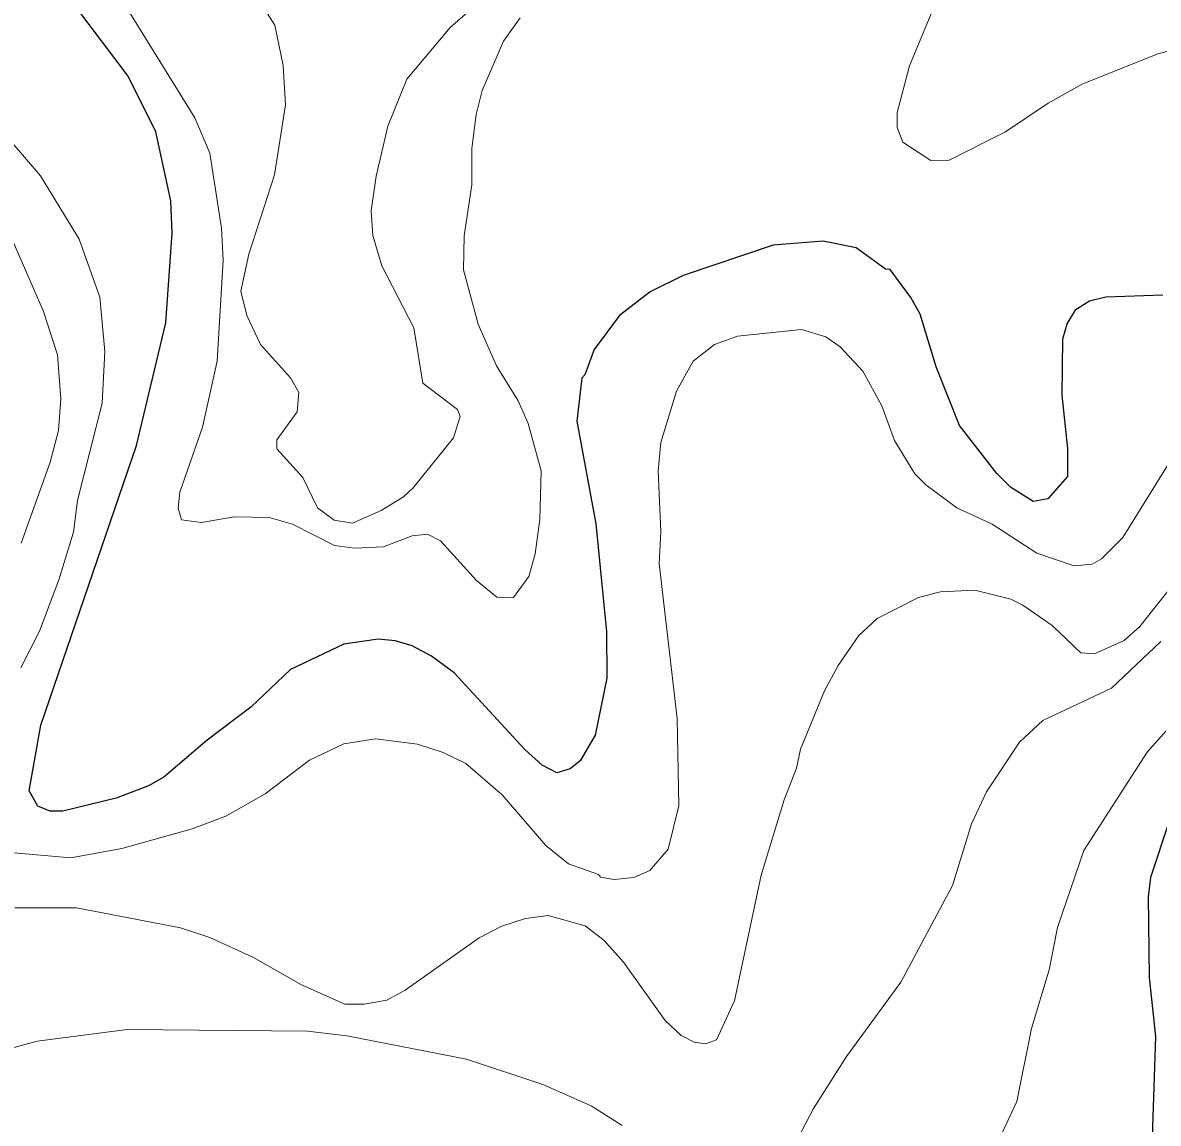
# Model space of a CAD drawing. Extents: x 598.3 to 623.2, y 6902.2 to 6930.1.
# Drawn here: x 606.84 to 607.945, y 6921.072 to 6922.142 of the extents above; entities that cross this region are included whole.
import ezdxf

# ---------------------------------------------------------------- set-up
doc = ezdxf.new("R2010")
doc.units = 0
doc.header["$LTSCALE"] = 0.032
doc.layers.add('1', color=7, linetype='Continuous', lineweight=25)
doc.layers.add('2', color=7, linetype='Continuous', lineweight=13)

msp = doc.modelspace()

# ---------------------------------------------------------------- linework, layer by layer
at = {"layer": '1'}
for points in [[(607.3875, 6921.7998), (607.3844, 6921.7968), (607.3795, 6921.7547), (607.3981, 6921.6549), (607.4086, 6921.5501), (607.4087, 6921.5047), (607.3974, 6921.4493), (607.383, 6921.4243), (607.3731, 6921.4168), (607.3603, 6921.4127), (607.346, 6921.4203), (607.3292, 6921.4354), (607.2602, 6921.5099), (607.2384, 6921.5261), (607.2195, 6921.5363), (607.203, 6921.5413), (607.1865, 6921.5429), (607.1528, 6921.538), (607.1009, 6921.5133), (607.0624, 6921.4767), (607.0198, 6921.4446), (606.9777, 6921.4084), (606.9628, 6921.4001), (606.9315, 6921.3881), (606.8795, 6921.3754), (606.8673, 6921.3755), (606.8552, 6921.3802), (606.8469, 6921.3954), (606.8582, 6921.459), (606.9513, 6921.731), (606.9796, 6921.8505), (606.986, 6921.9376), (606.9845, 6921.9691), (606.9699, 6922.0364), (606.943, 6922.0904), (606.8923, 6922.1579)], [(607.9498, 6921.8775), (607.8943, 6921.8756), (607.8784, 6921.8716), (607.8646, 6921.8628), (607.8566, 6921.8503), (607.8523, 6921.8346), (607.8515, 6921.7802), (607.857, 6921.7282), (607.857, 6921.701), (607.8381, 6921.6794), (607.8237, 6921.6767), (607.8015, 6921.6907), (607.7884, 6921.7038), (607.752, 6921.7507), (607.7294, 6921.8078), (607.7137, 6921.8589), (607.7048, 6921.8751), (607.6846, 6921.9022), (607.6801, 6921.9028), (607.6514, 6921.9233), (607.6194, 6921.9298), (607.5708, 6921.9259), (607.4831, 6921.8966), (607.451, 6921.8806), (607.4213, 6921.8576), (607.3964, 6921.8244), (607.3875, 6921.7998)], [(607.956, 6921.3659), (607.938, 6921.3111), (607.9356, 6921.292), (607.9365, 6921.2136), (607.9428, 6921.1563), (607.9396, 6921.0585), (607.9224, 6920.9804), (607.9033, 6920.9231), (607.8638, 6920.8264), (607.8474, 6920.7677), (607.8393, 6920.7098), (607.8417, 6920.6311), (607.8379, 6920.6134), (607.8203, 6920.5883), (607.8036, 6920.5821), (607.7818, 6920.5841), (607.7262, 6920.6005)]]:
    msp.add_lwpolyline(points, dxfattribs=at)
at = {"layer": '2'}
for points in [[(607.1093, 6921.7827), (607.1012, 6921.7969), (607.0717, 6921.8294), (607.0585, 6921.8577), (607.0528, 6921.8813), (607.0606, 6921.9172), (607.0856, 6921.9944), (607.0961, 6922.0626), (607.0938, 6922.1009), (607.0857, 6922.1401), (607.0225, 6922.2391)], [(607.3377, 6922.2088), (607.2564, 6922.1378), (607.2142, 6922.0875), (607.1958, 6922.0418), (607.1845, 6921.9933), (607.1796, 6921.9593), (607.1813, 6921.9353), (607.19, 6921.9059), (607.2209, 6921.8455), (607.2297, 6921.7917), (607.2636, 6921.7663), (607.266, 6921.7595), (607.2595, 6921.7386), (607.2203, 6921.6899), (607.2109, 6921.6812), (607.1893, 6921.668), (607.1613, 6921.6556), (607.1434, 6921.6586), (607.1274, 6921.6704), (607.1131, 6921.6999), (607.0879, 6921.7279), (607.0877, 6921.7366), (607.1074, 6921.764), (607.1093, 6921.7827)], [(607.7376, 6922.1834), (607.7034, 6922.1004), (607.6912, 6922.0551), (607.6915, 6922.0405), (607.6968, 6922.0263), (607.7241, 6922.0085), (607.7418, 6922.0086), (607.7969, 6922.0362), (607.8384, 6922.0642), (607.8714, 6922.0827), (607.9451, 6922.1121), (608.0236, 6922.1322)], [(606.9404, 6922.1587), (607.0078, 6922.0499), (607.0226, 6922.0154), (607.0339, 6921.9426), (607.0354, 6921.9115), (607.0297, 6921.8131), (607.0154, 6921.7491), (606.9934, 6921.6857), (606.9919, 6921.6703), (606.995, 6921.6587), (607.0146, 6921.6563), (607.0461, 6921.6619), (607.0803, 6921.6611), (607.1029, 6921.6545), (607.1438, 6921.6339), (607.1632, 6921.6312), (607.1914, 6921.6327), (607.2193, 6921.6432), (607.2344, 6921.6449), (607.2469, 6921.6383), (607.2821, 6921.5999), (607.3019, 6921.5835), (607.3179, 6921.5834), (607.3329, 6921.6037), (607.3391, 6921.6258), (607.3438, 6921.6592), (607.3448, 6921.7065), (607.3323, 6921.7524), (607.3227, 6921.7747), (607.3016, 6921.8087), (607.2838, 6921.8492)], [(607.2838, 6921.8492), (607.2694, 6921.9021), (607.2701, 6921.9352), (607.2774, 6921.9847), (607.2775, 6922.02), (607.2816, 6922.0532), (607.2875, 6922.0765), (607.3084, 6922.1244), (607.3246, 6922.147)], [(606.8387, 6921.515), (606.8569, 6921.5504), (606.8757, 6921.6006), (606.8898, 6921.6468), (606.8938, 6921.6776), (606.9179, 6921.7723), (606.9205, 6921.8227), (606.9155, 6921.8754), (606.8953, 6921.9318), (606.8577, 6921.9935), (606.8189, 6922.0388)], [(606.8228, 6921.9488), (606.8607, 6921.8616), (606.8744, 6921.8192), (606.8776, 6921.7766), (606.8752, 6921.7459), (606.8671, 6921.7148), (606.8391, 6921.6362)], [(607.9678, 6921.7332), (607.9108, 6921.6418), (607.8902, 6921.621), (607.881, 6921.6157), (607.8636, 6921.6142), (607.8274, 6921.6263), (607.7837, 6921.6545), (607.7493, 6921.6705), (607.7192, 6921.6928), (607.7086, 6921.7037), (607.6886, 6921.7359), (607.6764, 6921.7699), (607.6579, 6921.8036), (607.6358, 6921.8272), (607.6218, 6921.8368), (607.5981, 6921.8441), (607.536, 6921.8374), (607.5136, 6921.8293), (607.493, 6921.8133), (607.4765, 6921.7839), (607.4613, 6921.7342), (607.4588, 6921.7066), (607.4613, 6921.6472), (607.4597, 6921.6165), (607.4774, 6921.4655), (607.479, 6921.3808), (607.4686, 6921.3386), (607.4506, 6921.3179), (607.4352, 6921.311), (607.4161, 6921.309), (607.4026, 6921.3113), (607.4008, 6921.314), (607.3717, 6921.3242), (607.3495, 6921.3422), (607.307, 6921.3912), (607.2716, 6921.4217), (607.2497, 6921.4326), (607.2246, 6921.4408), (607.1836, 6921.4457), (607.1531, 6921.441), (607.1194, 6921.425), (607.0765, 6921.3922), (607.0382, 6921.3706), (607.0055, 6921.3583), (606.9369, 6921.3391), (606.8872, 6921.3301), (606.8317, 6921.3349)], [(606.8329, 6921.2815), (606.8928, 6921.2814), (606.9939, 6921.2621), (607.0224, 6921.2527), (607.0652, 6921.233), (607.1117, 6921.2064), (607.1539, 6921.1876), (607.1728, 6921.1876), (607.1949, 6921.1916), (607.2125, 6921.2012), (607.2845, 6921.2522), (607.3066, 6921.2636), (607.3296, 6921.271), (607.3519, 6921.2741), (607.3878, 6921.2638), (607.4062, 6921.2497), (607.425, 6921.2286), (607.4657, 6921.1718), (607.4812, 6921.1573), (607.4939, 6921.1507), (607.5048, 6921.1492), (607.5154, 6921.153), (607.533, 6921.1911), (607.5589, 6921.3132), (607.5815, 6921.3865), (607.5934, 6921.4172), (607.5972, 6921.4359), (607.6206, 6921.4925), (607.6338, 6921.517), (607.6541, 6921.5464), (607.672, 6921.5628), (607.7122, 6921.5833), (607.7335, 6921.5889), (607.7669, 6921.5906), (607.8018, 6921.5818), (607.8137, 6921.576), (607.8423, 6921.556), (607.87, 6921.5294), (607.8834, 6921.5285), (607.9123, 6921.5414), (607.9276, 6921.5551), (607.9942, 6921.6395)], [(607.9478, 6921.5404), (607.8998, 6921.495), (607.833, 6921.4635), (607.8103, 6921.4427), (607.7782, 6921.3943), (607.7638, 6921.363), (607.7452, 6921.3031), (607.695, 6921.2092), (607.6419, 6921.1368), (607.61, 6921.0861), (607.5877, 6921.0435)], [(607.7807, 6921.0357), (607.8078, 6921.0931), (607.8222, 6921.1641), (607.8393, 6921.221), (607.8475, 6921.2622), (607.8731, 6921.3371), (607.9347, 6921.4328), (607.9528, 6921.4533)], [(607.4238, 6921.0698), (607.3935, 6921.0887), (607.3466, 6921.1097), (607.2724, 6921.1342), (607.1558, 6921.1568), (607.1175, 6921.1616), (606.9421, 6921.1632), (606.8547, 6921.1519), (606.8249, 6921.1436), (606.8067, 6921.1422), (606.7296, 6921.1247), (606.701, 6921.1145), (606.6697, 6921.097), (606.63, 6921.051)]]:
    msp.add_lwpolyline(points, dxfattribs=at)

doc.saveas('drawing.dxf')
